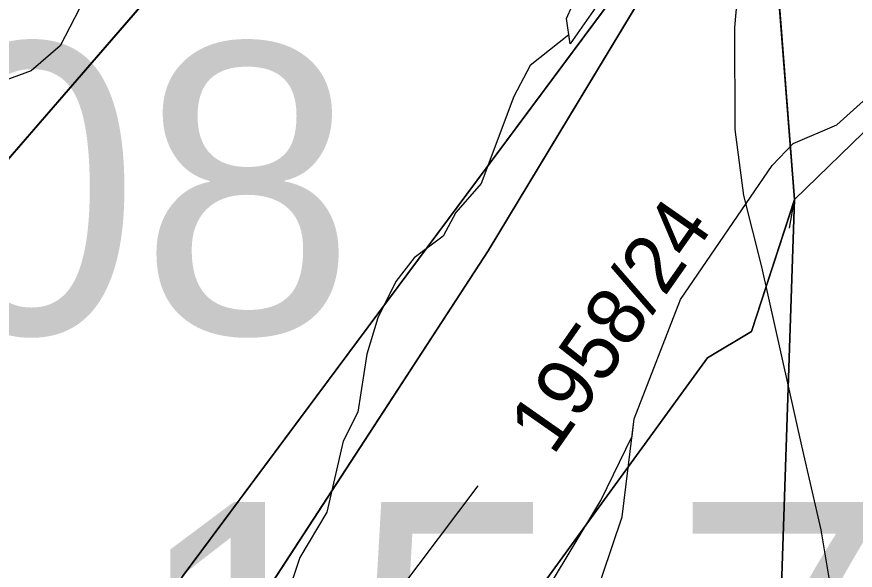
# Model space of a CAD drawing. Extents: x -706130 to -698555, y -971544 to -967260.
# Drawn here: x -704356.13 to -704327.24, y -970131.57 to -970112.5 of the extents above; entities that cross this region are included whole.
import ezdxf

# ---------------------------------------------------------------- set-up
doc = ezdxf.new("R2010")
doc.units = 0
for name, color, linetype in [('BPEJ I-II trida ochrany S', 7, 'Continuous'), ('Docházková izochrona - BUS S', 7, 'Continuous'), ('Docházková izochrona - VLAK N', 7, 'Continuous'), ('Hranice intravilán', 7, 'Continuous'), ('KN_Hranice_parcel', 7, 'Continuous'), ('KN_Hranice_parcel_vnitrni_kresba', 7, 'Continuous'), ('KN_Parcelni cisla', 7, 'Continuous'), ('KN_Polygon parcely', 7, 'Continuous'), ('KN_POZEMKY_11_VODNI_PLOCHA', 7, 'Continuous'), ('KN_POZEMKY_13_ZASTAVENA PLOCHA', 7, 'Continuous'), ('KN_POZEMKY_14_OSTATNI PLOCHA', 7, 'Continuous'), ('KN_POZEMKY_5_ZAHRADA', 7, 'Continuous'), ('KN_VYUZITI_07_vodni plocha_tok prirozeny', 7, 'Continuous'), ('KN_VYUZITI_16_ostatni plocha_silnice', 7, 'Continuous'), ('KN_VYUZITI_26_ostatni plocha_jina plocha', 7, 'Continuous'), ('KN_Značky kultur', 7, 'Continuous'), ('Plochy doprava silniční - silnice III třídy S', 7, 'Continuous'), ('Plochy smíšené obytné venkovské S', 7, 'Continuous'), ('Plochy vodní a vodnich toku S', 7, 'Continuous'), ('Plochy zeleně sídelní ostatní S', 7, 'Continuous'), ('Regulační bloky v krajině S', 7, 'Continuous'), ('Regulační bloky v krajině S  TIS', 7, 'Continuous'), ('Regulační bloky zastavěné S', 7, 'Continuous'), ('Regulační bloky_číslo S NEZAPINAT', 7, 'Continuous'), ('Regulační kódy zastavěné S', 7, 'Continuous'), ('Vodovodní řady - rozváděcí S', 7, 'Continuous'), ('Záplavové území stanovene S', 7, 'Continuous'), ('Záplavového území_aktivní zóna S', 7, 'Continuous')]:
    doc.layers.add(name, color=color, linetype=linetype)

msp = doc.modelspace()

# ---------------------------------------------------------------- linework, layer by layer
at = {"layer": 'BPEJ I-II trida ochrany S'}
for p, q in [((-704343.77, -970102.8), (-704358.32, -970119.59)), ((-704352.52, -970134.61), (-704330.42, -970104.89))]:
    msp.add_line(p, q, dxfattribs=at)
at = {"layer": 'Docházková izochrona - BUS S'}
msp.add_arc((-704361.829, -969946.93), 400, 155.51821, 17.33949, dxfattribs=at)
at = {"layer": 'Docházková izochrona - VLAK N'}
msp.add_circle((-704165.451, -969778.767), 800, dxfattribs=at)
at = {"layer": 'Hranice intravilán'}
msp.add_lwpolyline([(-704329.78, -970132.11), (-704329.33, -970118.8), (-704330.42, -970104.89), (-704331.37, -970094.3), (-704344.92, -970098.51), (-704344.34, -970100.67), (-704358.08, -970107.1), (-704359.61, -970100.57), (-704367.36, -970105.98), (-704396.17, -970126.11), (-704426.26, -970081.19), (-704421.46, -970073.09), (-704487.86, -970093.08)], dxfattribs=at)
at = {"layer": 'KN_Hranice_parcel'}
for p, q in [((-704339.88, -970120.57), (-704330.42, -970104.89)), ((-704329.33, -970118.8), (-704330.42, -970104.89)), ((-704330.81, -970123.35), (-704329.33, -970118.8)), ((-704329.78, -970132.11), (-704329.33, -970118.8)), ((-704354.07, -970142.33), (-704339.88, -970120.57))]:
    msp.add_line(p, q, dxfattribs=at)
for points in [[(-704383.01, -970124.07), (-704378.87, -970131.33), (-704358.32, -970119.59), (-704343.77, -970102.8)], [(-704374.06, -970156.58), (-704352.52, -970134.61), (-704330.42, -970104.89)], [(-704348.6, -970146.63), (-704332.33, -970124.25), (-704330.81, -970123.35)]]:
    msp.add_lwpolyline(points, dxfattribs=at)
at = {"layer": 'KN_Hranice_parcel_vnitrni_kresba'}
for p, q in [((-704329.33, -970118.8), (-704323.51, -970113.12)), ((-704329.504, -970119.785), (-704329.331, -970118.8))]:
    msp.add_line(p, q, dxfattribs=at)
at = {"layer": 'KN_Polygon parcely'}
msp.add_lwpolyline([(-704357.51, -969994.48), (-704355.18, -970005.47), (-704350.18, -970025.53), (-704347.85, -970032.69), (-704345.4, -970040.23), (-704344.11, -970044.38), (-704339.6, -970051), (-704335.8, -970061.93), (-704333.88, -970067.44), (-704333.23, -970069.32), (-704333.15, -970071.25), (-704332.66, -970082.06), (-704332.6, -970083.49), (-704332.1, -970086.03), (-704331.37, -970094.3), (-704330.42, -970104.89), (-704329.33, -970118.8), (-704329.78, -970132.11), (-704330.19, -970144.44), (-704330.75, -970158.08), (-704331.18, -970168.41), (-704332.12, -970180.63), (-704338.7, -970204.45)], dxfattribs=at)
for points in [[(-704396.45, -970129.66), (-704374.06, -970156.58), (-704352.52, -970134.61), (-704330.42, -970104.89), (-704331.37, -970094.3), (-704333.04, -970094.82), (-704344.92, -970098.51), (-704344.34, -970100.67), (-704343.77, -970102.8), (-704358.32, -970119.59), (-704378.87, -970131.33), (-704383.01, -970124.07)], [(-704378.87, -970131.33), (-704358.32, -970119.59), (-704343.77, -970102.8), (-704362.59, -970112.12), (-704375.56, -970119.71), (-704383.01, -970124.07)], [(-704363.85, -970150.42), (-704354.07, -970142.33), (-704339.88, -970120.57), (-704330.42, -970104.89), (-704352.52, -970134.61), (-704374.06, -970156.58), (-704372.7, -970158.25)], [(-704330.81, -970123.35), (-704329.33, -970118.8), (-704330.42, -970104.89), (-704339.88, -970120.57), (-704354.07, -970142.33), (-704348.6, -970146.63), (-704332.33, -970124.25)], [(-704358.28, -970156.72), (-704356.49, -970155.49), (-704354.33, -970153.33), (-704341.43, -970147.4), (-704333.46, -970132), (-704329.78, -970132.11), (-704329.33, -970118.8), (-704330.81, -970123.35), (-704332.33, -970124.25), (-704348.6, -970146.63), (-704357.62, -970153.63)]]:
    msp.add_lwpolyline(points, close=True, dxfattribs=at)
at = {"layer": 'KN_POZEMKY_11_VODNI_PLOCHA'}
for p, q in [((-704339.88, -970120.57), (-704330.42, -970104.89)), ((-704330.42, -970104.89), (-704329.33, -970118.8)), ((-704329.33, -970118.8), (-704330.81, -970123.35)), ((-704354.07, -970142.33), (-704339.88, -970120.57)), ((-704330.81, -970123.35), (-704332.33, -970124.25)), ((-704332.33, -970124.25), (-704348.6, -970146.63))]:
    msp.add_line(p, q, dxfattribs=at)
at = {"layer": 'KN_POZEMKY_13_ZASTAVENA PLOCHA'}
msp.add_line((-704343.77, -970102.8), (-704358.32, -970119.59), dxfattribs=at)
at = {"layer": 'KN_POZEMKY_14_OSTATNI PLOCHA'}
for p, q in [((-704352.52, -970134.61), (-704330.42, -970104.89)), ((-704330.42, -970104.89), (-704339.88, -970120.57)), ((-704329.33, -970118.8), (-704330.42, -970104.89)), ((-704330.81, -970123.35), (-704329.33, -970118.8)), ((-704329.33, -970118.8), (-704329.78, -970132.11)), ((-704329.78, -970132.11), (-704329.33, -970118.8)), ((-704339.88, -970120.57), (-704354.07, -970142.33)), ((-704332.33, -970124.25), (-704330.81, -970123.35)), ((-704348.6, -970146.63), (-704332.33, -970124.25))]:
    msp.add_line(p, q, dxfattribs=at)
at = {"layer": 'KN_POZEMKY_5_ZAHRADA'}
for p, q in [((-704358.32, -970119.59), (-704343.77, -970102.8)), ((-704330.42, -970104.89), (-704352.52, -970134.61))]:
    msp.add_line(p, q, dxfattribs=at)
at = {"layer": 'KN_VYUZITI_07_vodni plocha_tok prirozeny'}
for p, q in [((-704339.88, -970120.57), (-704330.42, -970104.89)), ((-704330.42, -970104.89), (-704329.33, -970118.8)), ((-704329.33, -970118.8), (-704330.81, -970123.35)), ((-704354.07, -970142.33), (-704339.88, -970120.57)), ((-704330.81, -970123.35), (-704332.33, -970124.25)), ((-704332.33, -970124.25), (-704348.6, -970146.63))]:
    msp.add_line(p, q, dxfattribs=at)
at = {"layer": 'KN_VYUZITI_16_ostatni plocha_silnice'}
for p, q in [((-704329.33, -970118.8), (-704330.42, -970104.89)), ((-704329.78, -970132.11), (-704329.33, -970118.8))]:
    msp.add_line(p, q, dxfattribs=at)
at = {"layer": 'KN_VYUZITI_26_ostatni plocha_jina plocha'}
for p, q in [((-704352.52, -970134.61), (-704330.42, -970104.89)), ((-704330.42, -970104.89), (-704339.88, -970120.57)), ((-704330.81, -970123.35), (-704329.33, -970118.8)), ((-704329.33, -970118.8), (-704329.78, -970132.11)), ((-704339.88, -970120.57), (-704354.07, -970142.33)), ((-704332.33, -970124.25), (-704330.81, -970123.35)), ((-704348.6, -970146.63), (-704332.33, -970124.25))]:
    msp.add_line(p, q, dxfattribs=at)
at = {"layer": 'KN_Značky kultur'}
msp.add_line((-704340.242, -970128.663), (-704343.853, -970133.454), dxfattribs=at)
at = {"layer": 'Plochy doprava silniční - silnice III třídy S'}
for p, q in [((-704330.42, -970104.89), (-704329.33, -970118.8)), ((-704329.33, -970118.8), (-704329.78, -970132.11))]:
    msp.add_line(p, q, dxfattribs=at)
at = {"layer": 'Plochy smíšené obytné venkovské S'}
for p, q in [((-704352.52, -970134.61), (-704330.42, -970104.89)), ((-704329.78, -970132.11), (-704329.33, -970118.8)), ((-704330.81, -970123.35), (-704332.33, -970124.25)), ((-704332.33, -970124.25), (-704348.6, -970146.63))]:
    msp.add_line(p, q, dxfattribs=at)
msp.add_lwpolyline([(-704329.33, -970118.8), (-704329.332, -970118.807), (-704330.81, -970123.35)], dxfattribs=at)
at = {"layer": 'Plochy vodní a vodnich toku S'}
for p, q in [((-704330.42, -970104.89), (-704339.88, -970120.57)), ((-704329.33, -970118.8), (-704330.42, -970104.89)), ((-704330.81, -970123.35), (-704329.33, -970118.8)), ((-704339.88, -970120.57), (-704354.07, -970142.33)), ((-704332.33, -970124.25), (-704330.81, -970123.35)), ((-704348.6, -970146.63), (-704332.33, -970124.25))]:
    msp.add_line(p, q, dxfattribs=at)
at = {"layer": 'Plochy zeleně sídelní ostatní S'}
for p, q in [((-704330.42, -970104.89), (-704352.52, -970134.61)), ((-704339.88, -970120.57), (-704330.42, -970104.89)), ((-704354.07, -970142.33), (-704339.88, -970120.57))]:
    msp.add_line(p, q, dxfattribs=at)
at = {"layer": 'Regulační bloky v krajině S'}
for p, q in [((-704330.42, -970104.89), (-704339.88, -970120.57)), ((-704329.33, -970118.8), (-704330.42, -970104.89)), ((-704330.81, -970123.35), (-704329.33, -970118.8)), ((-704339.88, -970120.57), (-704354.07, -970142.33)), ((-704332.33, -970124.25), (-704330.81, -970123.35)), ((-704348.6, -970146.63), (-704332.33, -970124.25))]:
    msp.add_line(p, q, dxfattribs=at)
at = {"layer": 'Regulační bloky v krajině S  TIS'}
for p, q in [((-704330.42, -970104.89), (-704339.88, -970120.57)), ((-704329.33, -970118.8), (-704330.42, -970104.89)), ((-704330.81, -970123.35), (-704329.33, -970118.8)), ((-704339.88, -970120.57), (-704354.07, -970142.33)), ((-704332.33, -970124.25), (-704330.81, -970123.35)), ((-704348.6, -970146.63), (-704332.33, -970124.25))]:
    msp.add_line(p, q, dxfattribs=at)
at = {"layer": 'Regulační bloky zastavěné S'}
for p, q in [((-704330.42, -970104.89), (-704352.52, -970134.61)), ((-704339.88, -970120.57), (-704330.42, -970104.89)), ((-704330.42, -970104.89), (-704329.33, -970118.8)), ((-704329.78, -970132.11), (-704329.33, -970118.8)), ((-704329.33, -970118.8), (-704329.78, -970132.11)), ((-704354.07, -970142.33), (-704339.88, -970120.57)), ((-704330.81, -970123.35), (-704332.33, -970124.25)), ((-704332.33, -970124.25), (-704348.6, -970146.63))]:
    msp.add_line(p, q, dxfattribs=at)
for points in [[(-704374.06, -970156.58), (-704352.52, -970134.61), (-704330.42, -970104.89)], [(-704329.33, -970118.8), (-704329.332, -970118.807), (-704330.81, -970123.35)]]:
    msp.add_lwpolyline(points, dxfattribs=at)
at = {"layer": 'Vodovodní řady - rozváděcí S'}
msp.add_lwpolyline([(-704331.25, -970108.36), (-704331.17, -970110.28), (-704331.4, -970112.87), (-704331.39, -970116.39), (-704331.09, -970118.66), (-704330.47, -970121.12), (-704329.09, -970127.28), (-704328.43, -970130.18), (-704327.79, -970133.96)], dxfattribs=at)
at = {"layer": 'Záplavové území stanovene S'}
for points in [[(-704327.125, -970102.827), (-704329.672, -970105.625), (-704335.375, -970111.014), (-704337.06, -970113.44), (-704337.188, -970112.562), (-704336.213, -970110.375), (-704334.282, -970108.218), (-704332.375, -970105.732), (-704333.625, -970103.95), (-704335.1, -970101.278), (-704335.829, -970100.329), (-704337.936, -970099.064), (-704339.063, -970099.063), (-704342.66, -970100.625), (-704346.22, -970102.47), (-704348.999, -970105.875), (-704349.901, -970107.281), (-704353.966, -970112.216), (-704354.625, -970113.506), (-704355.634, -970114.366), (-704356.727, -970114.773)], [(-704336.28, -970132.72), (-704335.273, -970129.727), (-704334.85, -970126.35), (-704333.262, -970122.238), (-704330.096, -970117.625), (-704329.383, -970116.867), (-704327.875, -970116.221), (-704324.792, -970113.458)]]:
    msp.add_lwpolyline(points, dxfattribs=at)
at = {"layer": 'Záplavového území_aktivní zóna S'}
for points in [[(-704327.125, -970102.827), (-704329.672, -970105.625), (-704335.375, -970111.014), (-704337.06, -970113.44), (-704337.106, -970113.123), (-704338.438, -970114.188), (-704339, -970115.25), (-704340.125, -970118.25), (-704341, -970119.25), (-704341.438, -970120.062), (-704342.438, -970120.812), (-704343.062, -970121.625), (-704343.688, -970122.875), (-704344.062, -970124.125), (-704344.375, -970126.125), (-704344.875, -970127.125), (-704345.438, -970129.562), (-704346.375, -970131.125), (-704346.688, -970132.062)], [(-704338.652, -970133.571), (-704336.006, -970129.162), (-704334.925, -970126.952), (-704334.85, -970126.35), (-704333.262, -970122.238), (-704330.096, -970117.625), (-704329.383, -970116.867), (-704327.875, -970116.221), (-704324.792, -970113.458)]]:
    msp.add_lwpolyline(points, dxfattribs=at)

# ---------------------------------------------------------------- texts
at = {"layer": 'KN_Parcelni cisla'}
msp.add_text('1958/24', height=2, rotation=55, dxfattribs=at).set_placement((-704337.653, -970127.657))
at = {"layer": 'Regulační bloky_číslo S NEZAPINAT'}
msp.add_text('208', height=10, dxfattribs=at).set_placement((-704366.768, -970123.42))
at = {"layer": 'Regulační kódy zastavěné S'}
msp.add_text('SV.1.15.70', height=10, dxfattribs=at).set_placement((-704384.822, -970139.221))

doc.saveas('drawing.dxf')
